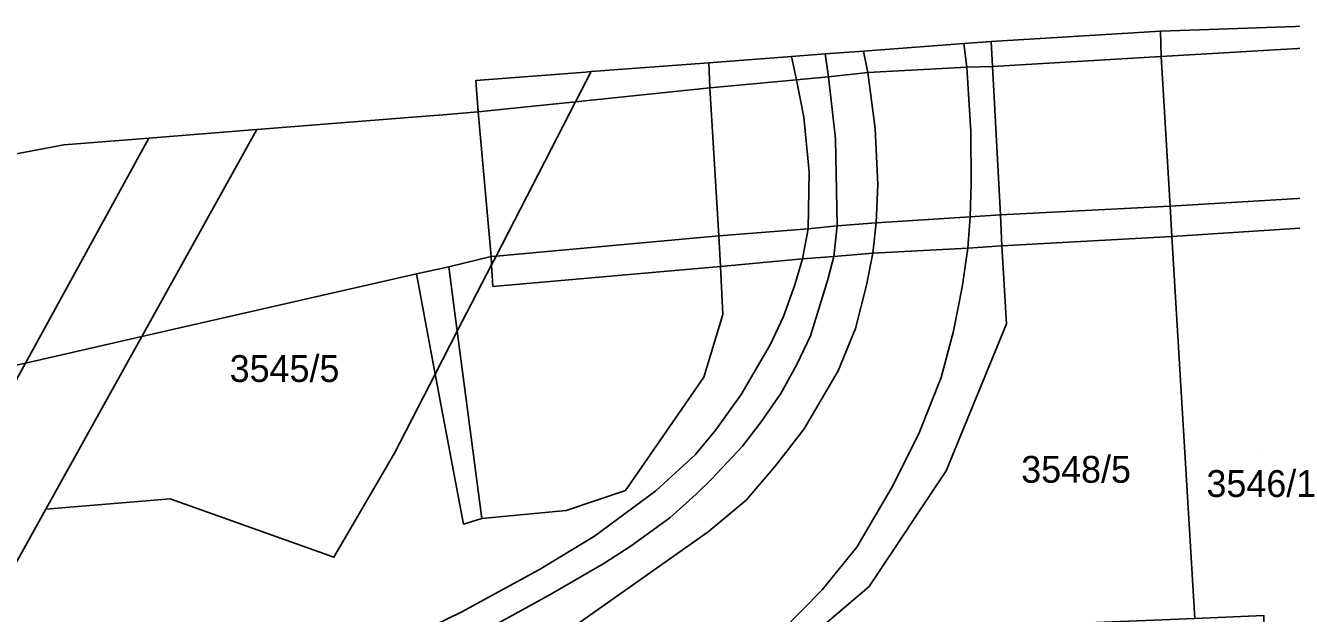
# Model space of a CAD drawing. Extents: x -262657 to -261595, y -1238015 to -1237156.
# Drawn here: x -262474.2 to -262379.8, y -1237201.7 to -1237157.8 of the extents above; entities that cross this region are included whole.
import ezdxf

# ---------------------------------------------------------------- set-up
doc = ezdxf.new("R2010")
doc.units = 0
for name, color, linetype in [('body_kn', 7, 'Continuous'), ('kladpar_druhypozemkov', 7, 'Continuous'), ('kladpar_hranice', 7, 'Continuous'), ('kladpar_parcelnecisla', 7, 'Continuous'), ('kladpar_plochy', 7, 'Continuous'), ('zappar_hrandruhpozemk', 7, 'Continuous')]:
    doc.layers.add(name, color=color, linetype=linetype)

msp = doc.modelspace()

# ---------------------------------------------------------------- linework, layer by layer
at = {"layer": 'body_kn'}
for p, q in [((-262389.58, -1237158.25), (-262389.58, -1237158.25)), ((-262389.58, -1237158.25), (-262389.58, -1237158.25)), ((-262404.24, -1237159.17), (-262404.24, -1237159.17)), ((-262404.24, -1237159.17), (-262404.24, -1237159.17)), ((-262402.21, -1237159.02), (-262402.21, -1237159.02)), ((-262402.21, -1237159.02), (-262402.21, -1237159.02)), ((-262417.1, -1237160.14), (-262417.1, -1237160.14)), ((-262417.1, -1237160.14), (-262417.1, -1237160.14)), ((-262414.59, -1237159.95), (-262414.59, -1237159.95)), ((-262414.59, -1237159.95), (-262414.59, -1237159.95)), ((-262411.72, -1237159.74), (-262411.72, -1237159.74)), ((-262389.53, -1237160.15), (-262389.53, -1237160.15)), ((-262389.53, -1237160.15), (-262389.53, -1237160.15)), ((-262423.24, -1237160.61), (-262423.24, -1237160.61)), ((-262423.24, -1237160.61), (-262423.24, -1237160.61)), ((-262404.03, -1237160.94), (-262404.03, -1237160.94)), ((-262404.03, -1237160.94), (-262404.03, -1237160.94)), ((-262402.11, -1237160.89), (-262402.11, -1237160.89)), ((-262402.11, -1237160.89), (-262402.11, -1237160.89)), ((-262440.61, -1237161.92), (-262440.61, -1237161.92)), ((-262432.44, -1237161.3), (-262432.44, -1237161.3)), ((-262432.03, -1237161.27), (-262432.03, -1237161.27)), ((-262416.72, -1237161.89), (-262416.72, -1237161.89)), ((-262414.33, -1237161.66), (-262414.33, -1237161.66)), ((-262414.33, -1237161.66), (-262414.33, -1237161.66)), ((-262411.39, -1237161.33), (-262411.39, -1237161.33)), ((-262423.17, -1237162.48), (-262423.17, -1237162.48)), ((-262423.17, -1237162.48), (-262423.17, -1237162.48)), ((-262433.18, -1237163.52), (-262433.18, -1237163.52)), ((-262445.63, -1237164.68), (-262445.63, -1237164.68)), ((-262443.08, -1237164.48), (-262443.08, -1237164.48)), ((-262440.45, -1237164.27), (-262440.45, -1237164.27)), ((-262440.45, -1237164.27), (-262440.45, -1237164.27)), ((-262416.16, -1237164.67), (-262416.16, -1237164.67)), ((-262457.28, -1237165.61), (-262457.28, -1237165.61)), ((-262456.94, -1237165.58), (-262456.94, -1237165.58)), ((-262456.94, -1237165.58), (-262456.94, -1237165.58)), ((-262410.84, -1237165.52), (-262410.84, -1237165.52)), ((-262403.73, -1237165.74), (-262403.73, -1237165.74)), ((-262471.34, -1237166.73), (-262471.34, -1237166.73)), ((-262464.99, -1237166.22), (-262464.99, -1237166.22)), ((-262464.99, -1237166.22), (-262464.99, -1237166.22)), ((-262413.8, -1237166.27), (-262413.8, -1237166.27)), ((-262415.78, -1237168.73), (-262415.78, -1237168.73)), ((-262410.65, -1237169.67), (-262410.65, -1237169.67)), ((-262403.69, -1237169.62), (-262403.69, -1237169.62)), ((-262388.87, -1237171.3), (-262388.87, -1237171.3)), ((-262388.87, -1237171.3), (-262388.87, -1237171.3)), ((-262403.78, -1237172.09), (-262403.78, -1237172.09)), ((-262403.78, -1237172.09), (-262403.78, -1237172.09)), ((-262401.52, -1237171.95), (-262401.52, -1237171.95)), ((-262401.52, -1237171.95), (-262401.52, -1237171.95)), ((-262415.84, -1237172.98), (-262415.84, -1237172.98)), ((-262415.84, -1237172.98), (-262415.84, -1237172.98)), ((-262413.68, -1237172.77), (-262413.68, -1237172.77)), ((-262413.68, -1237172.77), (-262413.68, -1237172.77)), ((-262410.78, -1237172.53), (-262410.78, -1237172.53)), ((-262410.78, -1237172.53), (-262410.78, -1237172.53)), ((-262422.5, -1237173.5), (-262422.5, -1237173.5)), ((-262401.4, -1237174.26), (-262401.4, -1237174.26)), ((-262401.4, -1237174.26), (-262401.4, -1237174.26)), ((-262388.75, -1237173.56), (-262388.75, -1237173.56)), ((-262388.75, -1237173.56), (-262388.75, -1237173.56)), ((-262439.48, -1237175.05), (-262439.48, -1237175.05)), ((-262439.48, -1237175.05), (-262439.48, -1237175.05)), ((-262439.11, -1237175.02), (-262439.11, -1237175.02)), ((-262416.28, -1237175.23), (-262416.28, -1237175.23)), ((-262416.28, -1237175.23), (-262416.28, -1237175.23)), ((-262413.93, -1237175.05), (-262413.93, -1237175.05)), ((-262413.93, -1237175.05), (-262413.93, -1237175.05)), ((-262411.02, -1237174.8), (-262411.02, -1237174.8)), ((-262411.02, -1237174.8), (-262411.02, -1237174.8)), ((-262403.95, -1237174.42), (-262403.95, -1237174.42)), ((-262403.95, -1237174.42), (-262403.95, -1237174.42)), ((-262442.63, -1237175.81), (-262442.63, -1237175.81)), ((-262439.44, -1237175.67), (-262439.44, -1237175.67)), ((-262439.44, -1237175.67), (-262439.44, -1237175.67)), ((-262422.38, -1237175.8), (-262422.38, -1237175.8)), ((-262422.38, -1237175.8), (-262422.38, -1237175.8)), ((-262445.05, -1237176.34), (-262445.05, -1237176.34)), ((-262445.05, -1237176.34), (-262445.05, -1237176.34)), ((-262416.83, -1237177.16), (-262416.83, -1237177.16)), ((-262414.38, -1237176.77), (-262414.38, -1237176.77)), ((-262411.49, -1237177.18), (-262411.49, -1237177.18)), ((-262439.35, -1237177.28), (-262439.35, -1237177.28)), ((-262404.36, -1237177.33), (-262404.36, -1237177.33)), ((-262422.2, -1237179.38), (-262422.2, -1237179.38)), ((-262417.68, -1237179.51), (-262417.68, -1237179.51)), ((-262401.05, -1237180.06), (-262401.05, -1237180.06)), ((-262465.52, -1237181.01), (-262465.52, -1237181.01)), ((-262465.52, -1237181.01), (-262465.52, -1237181.01)), ((-262442, -1237180.62), (-262442, -1237180.62)), ((-262442, -1237180.62), (-262442, -1237180.62)), ((-262415.67, -1237180.97), (-262415.67, -1237180.97)), ((-262412.33, -1237180.42), (-262412.33, -1237180.42)), ((-262405.01, -1237180.62), (-262405.01, -1237180.62)), ((-262418.67, -1237181.63), (-262418.67, -1237181.63)), ((-262474.19, -1237182.99), (-262474.19, -1237182.99)), ((-262474.19, -1237182.99), (-262474.19, -1237182.99)), ((-262443.64, -1237183.82), (-262443.64, -1237183.82)), ((-262416.68, -1237183.09), (-262416.68, -1237183.09)), ((-262413.61, -1237183.56), (-262413.61, -1237183.56)), ((-262423.62, -1237184.05), (-262423.62, -1237184.05)), ((-262405.94, -1237184.07), (-262405.94, -1237184.07)), ((-262420.83, -1237185.34), (-262420.83, -1237185.34)), ((-262417.89, -1237185.26), (-262417.89, -1237185.26)), ((-262419.36, -1237187.37), (-262419.36, -1237187.37)), ((-262422.73, -1237187.97), (-262422.73, -1237187.97)), ((-262416.14, -1237187.89), (-262416.14, -1237187.89)), ((-262407.57, -1237188.18), (-262407.57, -1237188.18)), ((-262420.74, -1237189.18), (-262420.74, -1237189.18)), ((-262446.68, -1237189.71), (-262446.68, -1237189.71)), ((-262424.24, -1237189.8), (-262424.24, -1237189.8)), ((-262418.29, -1237190.65), (-262418.29, -1237190.65)), ((-262405.56, -1237191.01), (-262405.56, -1237191.01)), ((-262423.04, -1237191.65), (-262423.04, -1237191.65)), ((-262409.5, -1237192.09), (-262409.5, -1237192.09)), ((-262463.41, -1237193.1), (-262463.41, -1237193.1)), ((-262429.46, -1237192.49), (-262429.46, -1237192.49)), ((-262427.2, -1237192.52), (-262427.2, -1237192.52)), ((-262424.2, -1237192.77), (-262424.2, -1237192.77)), ((-262420.48, -1237193.2), (-262420.48, -1237193.2)), ((-262472.68, -1237193.89), (-262472.68, -1237193.89)), ((-262472.68, -1237193.89), (-262472.68, -1237193.89)), ((-262433.88, -1237193.97), (-262433.88, -1237193.97)), ((-262441.54, -1237194.99), (-262441.54, -1237194.99)), ((-262440.16, -1237194.57), (-262440.16, -1237194.57)), ((-262426.16, -1237194.52), (-262426.16, -1237194.52)), ((-262431.77, -1237195.89), (-262431.77, -1237195.89)), ((-262423.3, -1237195.57), (-262423.3, -1237195.57)), ((-262429.04, -1237196.62), (-262429.04, -1237196.62)), ((-262412.22, -1237196.71), (-262412.22, -1237196.71)), ((-262451.2, -1237197.46), (-262451.2, -1237197.46)), ((-262431.07, -1237197.94), (-262431.07, -1237197.94)), ((-262435.87, -1237198.37), (-262435.87, -1237198.37)), ((-262414.8, -1237199.89), (-262414.8, -1237199.89)), ((-262411.31, -1237199.63), (-262411.31, -1237199.63)), ((-262435.21, -1237200.31), (-262435.21, -1237200.31)), ((-262441.66, -1237201.54), (-262441.66, -1237201.54))]:
    msp.add_line(p, q, dxfattribs=at)
at = {"layer": 'kladpar_druhypozemkov'}
for p, q in [((-262455.24, -1237182.21), (-262455.24, -1237182.21)), ((-262395.13, -1237190.35), (-262395.13, -1237190.35)), ((-262382.21, -1237189.54), (-262382.21, -1237189.54))]:
    msp.add_line(p, q, dxfattribs=at)
at = {"layer": 'kladpar_hranice'}
for p, q in [((-262432.03, -1237161.27), (-262423.24, -1237160.61)), ((-262464.99, -1237166.22), (-262474.19, -1237182.99))]:
    msp.add_line(p, q, dxfattribs=at)
for points in [[(-262423.24, -1237160.61), (-262417.1, -1237160.14), (-262414.59, -1237159.95), (-262411.72, -1237159.74), (-262404.24, -1237159.17), (-262402.21, -1237159.02), (-262389.58, -1237158.25), (-262389.53, -1237160.15), (-262388.87, -1237171.3), (-262388.75, -1237173.56), (-262401.4, -1237174.26), (-262401.05, -1237180.06), (-262405.56, -1237191.01), (-262411.31, -1237199.63), (-262419.14, -1237206.33), (-262447.54, -1237221.87), (-262505.32, -1237252.54)], [(-262389.58, -1237158.25), (-262376.63, -1237157.82), (-262376.54, -1237159.38), (-262375.97, -1237170.53), (-262375.83, -1237172.72), (-262372.75, -1237223.4), (-262371.35, -1237247.59), (-262371.68, -1237316.24), (-262372.62, -1237392.55), (-262372.75, -1237403.11)], [(-262381.12, -1237396.31), (-262384.87, -1237393.03), (-262384.13, -1237343.92), (-262384.08, -1237341.68), (-262385.1, -1237341.8), (-262384.44, -1237320.64), (-262383.71, -1237293.13), (-262382.18, -1237279.11), (-262381.79, -1237257.42), (-262382.13, -1237242.28), (-262382.44, -1237239.13), (-262381.89, -1237201.8), (-262387.03, -1237202.02), (-262388.75, -1237173.56), (-262388.87, -1237171.3), (-262389.53, -1237160.15), (-262389.58, -1237158.25)], [(-262505.32, -1237252.54), (-262502.31, -1237247.13), (-262494.71, -1237233.49), (-262491.75, -1237228.16), (-262490.04, -1237225.08), (-262484.1, -1237214.42), (-262472.68, -1237193.89), (-262463.41, -1237193.1), (-262451.2, -1237197.46), (-262446.68, -1237189.71), (-262443.64, -1237183.82), (-262442, -1237180.62), (-262439.44, -1237175.67), (-262439.11, -1237175.02), (-262433.18, -1237163.52), (-262432.03, -1237161.27)], [(-262432.03, -1237161.27), (-262433.18, -1237163.52), (-262439.11, -1237175.02), (-262439.44, -1237175.67), (-262442, -1237180.62), (-262443.64, -1237183.82), (-262446.68, -1237189.71), (-262451.2, -1237197.46), (-262463.41, -1237193.1), (-262472.68, -1237193.89)], [(-262456.94, -1237165.58), (-262445.63, -1237164.68), (-262443.08, -1237164.48), (-262440.45, -1237164.27), (-262440.61, -1237161.92), (-262432.44, -1237161.3), (-262432.03, -1237161.27)], [(-262456.94, -1237165.58), (-262465.52, -1237181.01), (-262472.68, -1237193.89), (-262484.1, -1237214.42), (-262490.04, -1237225.08), (-262491.75, -1237228.16), (-262494.71, -1237233.49), (-262502.31, -1237247.13), (-262505.32, -1237252.54)], [(-262472.68, -1237193.89), (-262465.52, -1237181.01), (-262456.94, -1237165.58)], [(-262464.99, -1237166.22), (-262457.28, -1237165.61), (-262456.94, -1237165.58)], [(-262515.34, -1237257.95), (-262511.88, -1237251.65), (-262504.59, -1237238.36), (-262501.45, -1237232.64), (-262499.77, -1237229.58), (-262474.19, -1237182.99), (-262464.99, -1237166.22)], [(-262480.53, -1237168.46), (-262471.34, -1237166.73), (-262464.99, -1237166.22)], [(-262447.54, -1237221.87), (-262419.14, -1237206.33), (-262411.31, -1237199.63), (-262405.56, -1237191.01), (-262401.05, -1237180.06), (-262401.4, -1237174.26), (-262388.75, -1237173.56), (-262387.03, -1237202.02), (-262400.54, -1237202.58), (-262405.18, -1237204.91), (-262429.76, -1237217.23), (-262435.5, -1237220.17), (-262443.59, -1237224.37), (-262447.54, -1237221.87)], [(-262474.19, -1237182.99), (-262499.77, -1237229.58), (-262501.45, -1237232.64), (-262504.59, -1237238.36), (-262511.88, -1237251.65), (-262515.34, -1237257.95)]]:
    msp.add_lwpolyline(points, dxfattribs=at)
at = {"layer": 'kladpar_plochy'}
for points in [[(-262484.1, -1237214.42), (-262472.68, -1237193.89), (-262463.41, -1237193.1), (-262451.2, -1237197.46), (-262446.68, -1237189.71), (-262443.64, -1237183.82), (-262442, -1237180.62), (-262439.44, -1237175.67), (-262439.11, -1237175.02), (-262433.18, -1237163.52), (-262432.03, -1237161.27), (-262423.24, -1237160.61), (-262417.1, -1237160.14), (-262414.59, -1237159.95), (-262411.72, -1237159.74), (-262404.24, -1237159.17), (-262402.21, -1237159.02), (-262389.58, -1237158.25), (-262389.53, -1237160.15), (-262388.87, -1237171.3), (-262388.75, -1237173.56), (-262401.4, -1237174.26), (-262401.05, -1237180.06), (-262405.56, -1237191.01), (-262411.31, -1237199.63), (-262419.14, -1237206.33)], [(-262382.18, -1237279.11), (-262381.79, -1237257.42), (-262382.13, -1237242.28), (-262382.44, -1237239.13), (-262381.89, -1237201.8), (-262387.03, -1237202.02), (-262388.75, -1237173.56), (-262388.87, -1237171.3), (-262389.53, -1237160.15), (-262389.58, -1237158.25), (-262376.63, -1237157.82), (-262376.54, -1237159.38), (-262375.97, -1237170.53), (-262375.83, -1237172.72), (-262372.75, -1237223.4), (-262371.35, -1237247.59), (-262371.68, -1237316.24)], [(-262480.53, -1237168.46), (-262471.34, -1237166.73), (-262464.99, -1237166.22), (-262474.19, -1237182.99), (-262499.77, -1237229.58)]]:
    msp.add_lwpolyline(points, dxfattribs=at)
for points in [[(-262456.94, -1237165.58), (-262445.63, -1237164.68), (-262443.08, -1237164.48), (-262440.45, -1237164.27), (-262440.61, -1237161.92), (-262432.44, -1237161.3), (-262432.03, -1237161.27), (-262433.18, -1237163.52), (-262439.11, -1237175.02), (-262439.44, -1237175.67), (-262442, -1237180.62), (-262443.64, -1237183.82), (-262446.68, -1237189.71), (-262451.2, -1237197.46), (-262463.41, -1237193.1), (-262472.68, -1237193.89), (-262465.52, -1237181.01)], [(-262464.99, -1237166.22), (-262457.28, -1237165.61), (-262456.94, -1237165.58), (-262465.52, -1237181.01), (-262472.68, -1237193.89), (-262484.1, -1237214.42), (-262490.04, -1237225.08), (-262491.75, -1237228.16), (-262494.71, -1237233.49), (-262502.31, -1237247.13), (-262505.32, -1237252.54), (-262513.57, -1237256.92), (-262515.34, -1237257.95), (-262511.88, -1237251.65), (-262504.59, -1237238.36), (-262501.45, -1237232.64), (-262499.77, -1237229.58), (-262474.19, -1237182.99)], [(-262447.54, -1237221.87), (-262419.14, -1237206.33), (-262411.31, -1237199.63), (-262405.56, -1237191.01), (-262401.05, -1237180.06), (-262401.4, -1237174.26), (-262388.75, -1237173.56), (-262387.03, -1237202.02), (-262400.54, -1237202.58), (-262405.18, -1237204.91), (-262429.76, -1237217.23), (-262435.5, -1237220.17), (-262443.59, -1237224.37)]]:
    msp.add_lwpolyline(points, close=True, dxfattribs=at)
at = {"layer": 'zappar_hrandruhpozemk'}
for p, q in [((-262404.24, -1237159.17), (-262404.03, -1237160.94)), ((-262414.59, -1237159.95), (-262414.33, -1237161.66)), ((-262389.53, -1237160.15), (-262402.11, -1237160.89)), ((-262389.53, -1237160.15), (-262376.54, -1237159.38)), ((-262423.17, -1237162.48), (-262423.24, -1237160.61)), ((-262404.03, -1237160.94), (-262403.73, -1237165.74)), ((-262414.33, -1237161.66), (-262413.8, -1237166.27)), ((-262422.5, -1237173.5), (-262423.17, -1237162.48)), ((-262440.45, -1237164.27), (-262433.18, -1237163.52)), ((-262440.45, -1237164.27), (-262439.48, -1237175.05)), ((-262416.16, -1237164.67), (-262415.78, -1237168.73)), ((-262410.65, -1237169.67), (-262410.84, -1237165.52)), ((-262403.73, -1237165.74), (-262403.69, -1237169.62)), ((-262413.8, -1237166.27), (-262413.68, -1237172.77)), ((-262415.78, -1237168.73), (-262415.84, -1237172.98)), ((-262410.78, -1237172.53), (-262410.65, -1237169.67)), ((-262403.69, -1237169.62), (-262403.78, -1237172.09)), ((-262388.87, -1237171.3), (-262375.97, -1237170.53)), ((-262401.52, -1237171.95), (-262388.87, -1237171.3)), ((-262403.78, -1237172.09), (-262403.95, -1237174.42)), ((-262413.68, -1237172.77), (-262413.93, -1237175.05)), ((-262411.02, -1237174.8), (-262410.78, -1237172.53)), ((-262388.75, -1237173.56), (-262375.83, -1237172.72)), ((-262422.5, -1237173.5), (-262439.11, -1237175.02)), ((-262422.38, -1237175.8), (-262422.5, -1237173.5)), ((-262439.48, -1237175.05), (-262439.44, -1237175.67)), ((-262413.93, -1237175.05), (-262414.38, -1237176.77)), ((-262411.02, -1237174.8), (-262411.49, -1237177.18)), ((-262403.95, -1237174.42), (-262404.36, -1237177.33)), ((-262442.63, -1237175.81), (-262442, -1237180.62)), ((-262439.44, -1237175.67), (-262439.35, -1237177.28)), ((-262439.35, -1237177.28), (-262422.38, -1237175.8)), ((-262445.05, -1237176.34), (-262443.64, -1237183.82)), ((-262414.38, -1237176.77), (-262415.67, -1237180.97)), ((-262411.49, -1237177.18), (-262412.33, -1237180.42)), ((-262404.36, -1237177.33), (-262405.01, -1237180.62)), ((-262474.19, -1237182.99), (-262465.52, -1237181.01)), ((-262442, -1237180.62), (-262440.16, -1237194.57)), ((-262418.67, -1237181.63), (-262420.83, -1237185.34)), ((-262474.19, -1237182.99), (-262490.44, -1237186.7)), ((-262441.54, -1237194.99), (-262443.64, -1237183.82)), ((-262429.46, -1237192.49), (-262423.62, -1237184.05)), ((-262440.16, -1237194.57), (-262441.54, -1237194.99))]:
    msp.add_line(p, q, dxfattribs=at)
for points in [[(-262402.21, -1237159.02), (-262402.11, -1237160.89), (-262401.52, -1237171.95), (-262401.4, -1237174.26)], [(-262417.1, -1237160.14), (-262416.72, -1237161.89), (-262416.16, -1237164.67)], [(-262410.84, -1237165.52), (-262411.39, -1237161.33), (-262411.72, -1237159.74)], [(-262402.11, -1237160.89), (-262404.03, -1237160.94), (-262411.39, -1237161.33), (-262414.33, -1237161.66), (-262416.72, -1237161.89), (-262423.17, -1237162.48), (-262433.18, -1237163.52)], [(-262422.5, -1237173.5), (-262415.84, -1237172.98), (-262413.68, -1237172.77), (-262410.78, -1237172.53), (-262403.78, -1237172.09), (-262401.52, -1237171.95)], [(-262415.84, -1237172.98), (-262416.28, -1237175.23), (-262422.38, -1237175.8)], [(-262401.4, -1237174.26), (-262403.95, -1237174.42), (-262411.02, -1237174.8), (-262413.93, -1237175.05), (-262416.28, -1237175.23)], [(-262442.63, -1237175.81), (-262439.48, -1237175.05), (-262439.11, -1237175.02)], [(-262416.28, -1237175.23), (-262416.83, -1237177.16), (-262417.68, -1237179.51), (-262418.67, -1237181.63)], [(-262465.52, -1237181.01), (-262445.05, -1237176.34), (-262442.63, -1237175.81)], [(-262423.62, -1237184.05), (-262422.2, -1237179.38), (-262422.38, -1237175.8)], [(-262412.33, -1237180.42), (-262413.61, -1237183.56), (-262416.14, -1237187.89), (-262418.29, -1237190.65), (-262420.48, -1237193.2), (-262423.3, -1237195.57), (-262435.36, -1237204.07), (-262473.44, -1237222.99), (-262494.71, -1237233.49)], [(-262415.67, -1237180.97), (-262416.68, -1237183.09), (-262417.89, -1237185.26), (-262419.36, -1237187.37), (-262420.74, -1237189.18), (-262423.04, -1237191.65), (-262424.2, -1237192.77), (-262426.16, -1237194.52), (-262429.04, -1237196.62), (-262431.07, -1237197.94), (-262435.21, -1237200.31), (-262439.68, -1237202.77), (-262443.11, -1237204.45), (-262449.2, -1237207.41)], [(-262405.01, -1237180.62), (-262405.94, -1237184.07), (-262407.57, -1237188.18), (-262409.5, -1237192.09), (-262412.22, -1237196.71), (-262414.8, -1237199.89), (-262417.82, -1237202.94), (-262421.38, -1237205.82), (-262426.84, -1237209.35), (-262429.92, -1237210.96), (-262443.35, -1237217.48)], [(-262420.83, -1237185.34), (-262422.73, -1237187.97), (-262424.24, -1237189.8), (-262427.2, -1237192.52), (-262431.77, -1237195.89), (-262435.87, -1237198.37), (-262441.66, -1237201.54), (-262450.01, -1237205.61), (-262455.24, -1237208.13), (-262469.98, -1237215.46), (-262482.62, -1237221.66)], [(-262440.16, -1237194.57), (-262433.88, -1237193.97), (-262429.46, -1237192.49)]]:
    msp.add_lwpolyline(points, dxfattribs=at)

# ---------------------------------------------------------------- texts
at = {"layer": 'kladpar_parcelnecisla'}
for s, p in [('3545/5', (-262458.968, -1237184.4)), ('3548/5', (-262399.964, -1237191.91)), ('3546/1', (-262386.158, -1237192.97))]:
    msp.add_text(s, height=2, dxfattribs=at).set_placement(p)

doc.saveas('drawing.dxf')
